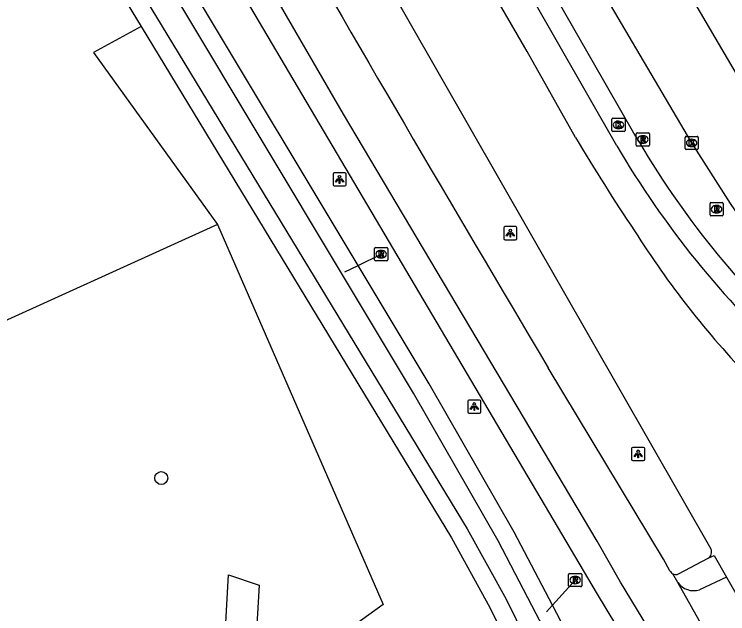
# Model space of a CAD drawing. Extents: x 155018 to 156648, y 383980 to 385733.
# Drawn here: x 155915.4 to 155969.6, y 384797.2 to 384842.7 of the extents above; entities that cross this region are included whole.
import ezdxf

# ---------------------------------------------------------------- set-up
doc = ezdxf.new("R2010")
doc.units = 0
for name, color, linetype in [('IMGEO_Boom', 7, 'Continuous'), ('IMGEO_Duiker', 7, 'Continuous'), ('IMGEO_Fietspad_gesloten', 7, 'Continuous'), ('IMGEO_Gemengd_bos', 7, 'Continuous'), ('IMGEO_Greppel_droge_sloot', 7, 'Continuous'), ('IMGEO_Groenvoorziening', 7, 'Continuous'), ('IMGEO_Kolk', 7, 'Continuous'), ('IMGEO_Lichtpunt', 7, 'Continuous'), ('IMGEO_Parkeervlak_gesloten', 7, 'Continuous'), ('IMGEO_Rijbaan_lokaal_gesloten', 7, 'Continuous'), ('IMGEO_Rijbaan_regionaal_gesloten', 7, 'Continuous'), ('IMGEO_Rioolput', 7, 'Continuous'), ('IMGEO_Voetpad_gesloten', 7, 'Continuous'), ('IMGEO_Waterloop', 7, 'Continuous')]:
    doc.layers.add(name, color=color, linetype=linetype)

msp = doc.modelspace()

# ---------------------------------------------------------------- linework, layer by layer
at = {"layer": 'IMGEO_Boom'}
msp.add_circle((155926.576, 384807.527), 0.489, dxfattribs=at)
at = {"layer": 'IMGEO_Duiker'}
for points in [[(155940.503, 384823.179), (155941.514, 384823.667), (155943.271, 384824.516)], [(155955.825, 384797.39), (155956.272, 384797.883), (155958.003, 384799.792)]]:
    msp.add_lwpolyline(points, dxfattribs=at)
at = {"layer": 'IMGEO_Fietspad_gesloten'}
for points in [[(155975.409, 384776.674), (155970.449, 384784.821), (155961.452, 384799.64), (155959.664, 384802.736), (155940.418, 384835.124), (155922.729, 384865.669), (155909.95, 384888.824), (155901.33, 384904.485), (155891.806, 384922.174)], [(155965.199, 384800.498), (155964.711, 384801.376), (155955.961, 384815.891)], [(155965.8, 384799.62), (155965.413, 384800.275)], [(155969.48, 384800.023), (155967.432, 384799.058)], [(155969.139, 384793.67), (155965.8, 384799.62)]]:
    msp.add_lwpolyline(points, dxfattribs=at)
for centre, radius, start, end in [((158231.037, 386171.485), 2648.321, 208.928524, 210.788417), ((155965.661, 384800.727), 0.516, 206.3889, 241.2514), ((155966.996, 384800.443), 1.452, 214.5186, 287.4778)]:
    msp.add_arc(centre, radius, start, end, dxfattribs=at)
at = {"layer": 'IMGEO_Gemengd_bos'}
for points in [[(155930.853, 384826.774), (155902.215, 384813.8), (155891.109, 384837.018), (155895.903, 384843.839), (155910.134, 384850.776), (155917.676, 384853.898)], [(155917.676, 384853.898), (155925.039, 384841.785)], [(155925.039, 384841.785), (155921.441, 384839.804), (155930.853, 384826.774)]]:
    msp.add_lwpolyline(points, dxfattribs=at)
at = {"layer": 'IMGEO_Greppel_droge_sloot'}
for points in [[(155961.154, 384832.74), (155922.534, 384900.162), (155911.536, 384920.207), (155907.015, 384928.97)], [(155908.561, 384929.213), (155912.886, 384920.904), (155923.838, 384901.004), (155962.543, 384833.543)]]:
    msp.add_lwpolyline(points, dxfattribs=at)
for centre, radius, start, end in [((156021.719, 384867.908), 68.43, 210.14466, 227.63843), ((156022.693, 384868.906), 71.379, 210.44243, 227.45682)]:
    msp.add_arc(centre, radius, start, end, dxfattribs=at)
at = {"layer": 'IMGEO_Groenvoorziening'}
for points in [[(155938.229, 384752.431), (155954.797, 384770.198), (155960.036, 384775.816), (155965.324, 384781.723), (155958.557, 384793.522), (155956.272, 384797.883), (155953.363, 384803.433), (155946.914, 384814.668), (155941.514, 384823.667), (155929.251, 384844.105)], [(155925.039, 384841.785), (155948.617, 384802.999), (155951.534, 384797.709), (155953.782, 384793.173), (155957.604, 384785.225), (155957.881, 384782.71), (155957.177, 384780.926), (155956.072, 384778.127), (155951.949, 384773.755), (155948.74, 384769.379), (155937.919, 384757.216), (155930.462, 384749.665), (155926.228, 384747.501), (155903.155, 384737.516), (155889.212, 384732.046), (155886.963, 384730.92), (155885.78, 384728.973), (155886.27, 384728.162), (155886.982, 384726.982), (155888.195, 384724.975), (155891.09, 384726.192), (155892.708, 384728.544), (155924.653, 384742.413)], [(155930.853, 384826.774), (155943.422, 384797.947), (155936.159, 384792.708)], [(155931.234, 384792.053), (155931.691, 384800.201), (155933.999, 384799.406), (155933.661, 384793.383)]]:
    msp.add_lwpolyline(points, dxfattribs=at)
at = {"layer": 'IMGEO_Kolk'}
for p, q in [((155960.788, 384833.896), (155960.788, 384834.748)), ((155960.863, 384834.822), (155961.715, 384834.822)), ((155961.276, 384834.602), (155961.301, 384834.602)), ((155961.789, 384834.748), (155961.789, 384833.896)), ((155961.299, 384834.042), (155961.274, 384834.042)), ((155961.715, 384833.822), (155960.863, 384833.822)), ((155966.423, 384833.451), (155967.275, 384833.451)), ((155966.348, 384832.525), (155966.348, 384833.377)), ((155966.836, 384833.231), (155966.861, 384833.231)), ((155967.349, 384833.377), (155967.349, 384832.525)), ((155967.275, 384832.451), (155966.423, 384832.451)), ((155966.859, 384832.671), (155966.834, 384832.671))]:
    msp.add_line(p, q, dxfattribs=at)
for points in [[(155960.788, 384833.896), (155960.788, 384834.748)], [(155960.863, 384834.822), (155961.715, 384834.822)], [(155961.109, 384834.522), (155961.232, 384834.522), (155961.232, 384834.371), (155961.362, 384834.522), (155961.526, 384834.522), (155961.38, 384834.371), (155961.533, 384834.122), (155961.381, 384834.122), (155961.296, 384834.286), (155961.232, 384834.219), (155961.232, 384834.122), (155961.109, 384834.122), (155961.109, 384834.522)], [(155961.789, 384834.748), (155961.789, 384833.896)], [(155961.715, 384833.822), (155960.863, 384833.822)], [(155966.423, 384833.451), (155967.275, 384833.451)], [(155966.348, 384832.525), (155966.348, 384833.377)], [(155966.669, 384833.151), (155966.792, 384833.151), (155966.792, 384833), (155966.922, 384833.151), (155967.086, 384833.151), (155966.94, 384833), (155967.093, 384832.751), (155966.941, 384832.751), (155966.856, 384832.915), (155966.792, 384832.848), (155966.792, 384832.751), (155966.669, 384832.751), (155966.669, 384833.151)], [(155967.349, 384833.377), (155967.349, 384832.525)], [(155967.275, 384832.451), (155966.423, 384832.451)]]:
    msp.add_lwpolyline(points, dxfattribs=at)
for centre, start, end in [((155960.865, 384834.746), 91.552, 178.448), ((155960.865, 384834.746), 91.552, 178.448), ((155961.713, 384834.746), 1.552, 88.448), ((155961.713, 384834.746), 1.552, 88.448), ((155960.865, 384833.898), 181.552, 268.448), ((155960.865, 384833.898), 181.552, 268.448), ((155961.713, 384833.898), 271.552, 358.448), ((155961.713, 384833.898), 271.552, 358.448), ((155966.425, 384833.375), 91.552, 178.448), ((155966.425, 384833.375), 91.552, 178.448), ((155967.273, 384833.375), 1.552, 88.448), ((155967.273, 384833.375), 1.552, 88.448), ((155966.425, 384832.527), 181.552, 268.448), ((155966.425, 384832.527), 181.552, 268.448), ((155967.273, 384832.527), 271.552, 358.448), ((155967.273, 384832.527), 271.552, 358.448)]:
    msp.add_arc(centre, 0.0765, start, end, dxfattribs=at)
for centre, major_axis, ratio, start_param, end_param in [((155961.275, 384834.322), (-0.387, 0.002), 0.722429, 4.712389, 7.853982), ((155961.3, 384834.322), (-0.39, 0.002), 0.717154, 1.570796, 4.712389), ((155966.835, 384832.951), (-0.387, 0.002), 0.722429, 4.712389, 7.853982), ((155966.86, 384832.951), (-0.39, 0.002), 0.717154, 1.570796, 4.712389)]:
    msp.add_ellipse(centre, major_axis=major_axis, ratio=ratio, start_param=start_param, end_param=end_param, dxfattribs=at)
at = {"layer": 'IMGEO_Lichtpunt'}
for p, q in [((155940.518, 384830.689), (155939.71, 384830.689)), ((155940.518, 384830.689), (155939.71, 384830.689)), ((155939.616, 384830.594), (155939.616, 384829.787)), ((155939.616, 384830.594), (155939.616, 384829.787)), ((155940.612, 384829.787), (155940.612, 384830.594)), ((155940.612, 384829.787), (155940.612, 384830.594)), ((155939.71, 384829.693), (155940.518, 384829.693)), ((155939.71, 384829.693), (155940.518, 384829.693)), ((155952.581, 384826.508), (155952.581, 384825.701)), ((155952.581, 384826.508), (155952.581, 384825.701)), ((155953.483, 384826.603), (155952.675, 384826.603)), ((155953.483, 384826.603), (155952.675, 384826.603)), ((155953.577, 384825.701), (155953.577, 384826.508)), ((155953.577, 384825.701), (155953.577, 384826.508)), ((155952.675, 384825.607), (155953.483, 384825.607)), ((155952.675, 384825.607), (155953.483, 384825.607)), ((155949.845, 384813.356), (155949.845, 384812.549)), ((155949.845, 384813.356), (155949.845, 384812.549)), ((155950.747, 384813.451), (155949.939, 384813.451)), ((155950.747, 384813.451), (155949.939, 384813.451)), ((155950.841, 384812.549), (155950.841, 384813.356)), ((155950.841, 384812.549), (155950.841, 384813.356)), ((155949.939, 384812.455), (155950.747, 384812.455)), ((155949.939, 384812.455), (155950.747, 384812.455)), ((155962.289, 384809.764), (155962.289, 384808.957)), ((155962.289, 384809.764), (155962.289, 384808.957)), ((155963.191, 384809.859), (155962.383, 384809.859)), ((155963.191, 384809.859), (155962.383, 384809.859)), ((155963.285, 384808.957), (155963.285, 384809.764)), ((155963.285, 384808.957), (155963.285, 384809.764)), ((155962.383, 384808.863), (155963.191, 384808.863)), ((155962.383, 384808.863), (155963.191, 384808.863))]:
    msp.add_line(p, q, dxfattribs=at)
for points in [[(155939.99, 384830.258), (155940.029, 384830.23), (155939.841, 384829.968), (155939.803, 384829.995), (155939.99, 384830.258)], [(155940.092, 384830.21), (155940.139, 384830.21), (155940.139, 384829.888), (155940.092, 384829.888), (155940.092, 384830.21)], [(155940.202, 384830.23), (155940.24, 384830.257), (155940.427, 384829.995), (155940.388, 384829.967), (155940.202, 384830.23)], [(155952.955, 384826.172), (155952.994, 384826.144), (155952.806, 384825.882), (155952.768, 384825.909), (155952.955, 384826.172)], [(155953.057, 384826.124), (155953.104, 384826.124), (155953.104, 384825.802), (155953.057, 384825.802), (155953.057, 384826.124)], [(155953.167, 384826.144), (155953.205, 384826.171), (155953.392, 384825.909), (155953.353, 384825.881), (155953.167, 384826.144)], [(155950.219, 384813.02), (155950.258, 384812.992), (155950.07, 384812.73), (155950.032, 384812.757), (155950.219, 384813.02)], [(155950.321, 384812.972), (155950.368, 384812.972), (155950.368, 384812.65), (155950.321, 384812.65), (155950.321, 384812.972)], [(155950.431, 384812.992), (155950.469, 384813.019), (155950.656, 384812.757), (155950.617, 384812.729), (155950.431, 384812.992)], [(155962.663, 384809.428), (155962.702, 384809.4), (155962.514, 384809.138), (155962.476, 384809.165), (155962.663, 384809.428)], [(155962.765, 384809.38), (155962.812, 384809.38), (155962.812, 384809.058), (155962.765, 384809.058), (155962.765, 384809.38)], [(155962.875, 384809.4), (155962.913, 384809.427), (155963.1, 384809.165), (155963.061, 384809.137), (155962.875, 384809.4)]]:
    msp.add_lwpolyline(points, dxfattribs=at)
for centre in [(155940.115, 384830.392), (155953.08, 384826.306), (155950.344, 384813.154), (155962.788, 384809.562)]:
    msp.add_circle(centre, 0.0994, dxfattribs=at)
for centre, start, end in [((155939.71, 384830.594), 90, 180), ((155939.71, 384830.594), 90, 180), ((155940.518, 384830.594), 0, 90), ((155940.518, 384830.594), 0, 90), ((155939.71, 384829.787), 180, 270), ((155939.71, 384829.787), 180, 270), ((155940.518, 384829.787), 270, 0), ((155940.518, 384829.787), 270, 360), ((155952.675, 384826.508), 90, 180), ((155952.675, 384826.508), 90, 180), ((155953.483, 384826.508), 0, 90), ((155953.483, 384826.508), 0, 90), ((155952.675, 384825.701), 180, 270), ((155952.675, 384825.701), 180, 270), ((155953.483, 384825.701), 270, 0), ((155953.483, 384825.701), 270, 360), ((155949.939, 384813.356), 90, 180), ((155949.939, 384813.356), 90, 180), ((155950.747, 384813.356), 0, 90), ((155950.747, 384813.356), 0, 90), ((155949.939, 384812.549), 180, 270), ((155949.939, 384812.549), 180, 270), ((155950.747, 384812.549), 270, 0), ((155950.747, 384812.549), 270, 360), ((155962.383, 384809.764), 90, 180), ((155962.383, 384809.764), 90, 180), ((155963.191, 384809.764), 0, 90), ((155963.191, 384809.764), 0, 90), ((155962.383, 384808.957), 180, 270), ((155962.383, 384808.957), 180, 270), ((155963.191, 384808.957), 270, 0), ((155963.191, 384808.957), 270, 360)]:
    msp.add_arc(centre, 0.0946, start, end, dxfattribs=at)
at = {"layer": 'IMGEO_Parkeervlak_gesloten'}
msp.add_lwpolyline([(155980.596, 384819.986), (155980.512, 384819.861), (155978.271, 384816.549), (155976.142, 384819.299), (155972.403, 384824.534), (155969.799, 384828.356), (155966.849, 384832.951), (155959.025, 384846.299), (155951.25, 384859.629), (155943.439, 384873.02), (155935.893, 384886.014)], dxfattribs=at)
at = {"layer": 'IMGEO_Rijbaan_lokaal_gesloten'}
msp.add_lwpolyline([(155912.529, 384944.815), (155918.109, 384932.502), (155925.205, 384917.685), (155925.651, 384916.782), (155926.098, 384915.88), (155926.547, 384914.979), (155928.826, 384910.5), (155931.147, 384906.043), (155933.51, 384901.609), (155935.89, 384897.326), (155938.292, 384893.055), (155940.718, 384888.798), (155948.253, 384875.822), (155956.062, 384862.435), (155963.834, 384849.111), (155971.597, 384835.865), (155973.203, 384833.364), (155981.253, 384820.042)], dxfattribs=at)
at = {"layer": 'IMGEO_Rijbaan_regionaal_gesloten'}
for points in [[(155894.98, 384933.155), (155898.732, 384925.896), (155902.596, 384918.444), (155920.302, 384886.009), (155931.668, 384866.172), (155968.307, 384802.15)], [(155958.037, 384833.375), (155954.35, 384839.888), (155935.774, 384871.908), (155929.479, 384883.226)], [(155968.097, 384801.442), (155968.544, 384801.653), (155969.48, 384800.023)], [(155969.48, 384800.023), (155971.42, 384796.643)]]:
    msp.add_lwpolyline(points, dxfattribs=at)
for centre, radius, start, end in [((156070.02, 384899.046), 129.819, 210.38891, 214.09496), ((156022.267, 384864.099), 70.717, 212.33554, 223.9085), ((155967.813, 384801.911), 0.549, 301.1714, 25.7869)]:
    msp.add_arc(centre, radius, start, end, dxfattribs=at)
at = {"layer": 'IMGEO_Rioolput'}
for p, q in [((155962.639, 384832.791), (155962.639, 384833.643)), ((155962.714, 384833.717), (155963.566, 384833.717)), ((155963.127, 384833.497), (155963.152, 384833.497)), ((155963.64, 384833.643), (155963.64, 384832.791)), ((155963.15, 384832.937), (155963.125, 384832.937)), ((155963.566, 384832.717), (155962.714, 384832.717)), ((155968.24, 384827.501), (155968.24, 384828.353)), ((155968.315, 384828.427), (155969.167, 384828.427)), ((155968.728, 384828.207), (155968.753, 384828.207)), ((155969.241, 384828.353), (155969.241, 384827.501)), ((155968.751, 384827.647), (155968.726, 384827.647)), ((155969.167, 384827.427), (155968.315, 384827.427)), ((155942.77, 384824.09), (155942.77, 384824.942)), ((155942.845, 384825.016), (155943.697, 384825.016)), ((155943.258, 384824.796), (155943.283, 384824.796)), ((155943.771, 384824.942), (155943.771, 384824.09)), ((155943.281, 384824.236), (155943.256, 384824.236)), ((155943.697, 384824.016), (155942.845, 384824.016)), ((155957.502, 384799.366), (155957.502, 384800.218)), ((155957.577, 384800.292), (155958.429, 384800.292)), ((155957.99, 384800.072), (155958.015, 384800.072)), ((155958.503, 384800.218), (155958.503, 384799.366)), ((155958.429, 384799.292), (155957.577, 384799.292)), ((155958.013, 384799.512), (155957.988, 384799.512))]:
    msp.add_line(p, q, dxfattribs=at)
for points in [[(155962.639, 384832.791), (155962.639, 384833.643)], [(155962.714, 384833.717), (155963.566, 384833.717)], [(155963.228, 384833.415), (155962.976, 384833.417), (155962.976, 384833.017)], [(155963.64, 384833.643), (155963.64, 384832.791)], [(155962.976, 384833.017), (155963.1, 384833.017), (155963.1, 384833.179), (155963.111, 384833.179)], [(155963.154, 384833.336), (155963.1, 384833.336), (155963.1, 384833.255)], [(155963.1, 384833.255), (155963.152, 384833.255)], [(155963.158, 384833.15), (155963.229, 384833.017), (155963.369, 384833.017), (155963.304, 384833.143)], [(155963.566, 384832.717), (155962.714, 384832.717)], [(155968.24, 384827.501), (155968.24, 384828.353)], [(155968.315, 384828.427), (155969.167, 384828.427)], [(155968.829, 384828.125), (155968.577, 384828.127), (155968.577, 384827.727)], [(155968.755, 384828.046), (155968.701, 384828.046), (155968.701, 384827.965)], [(155969.241, 384828.353), (155969.241, 384827.501)], [(155968.577, 384827.727), (155968.701, 384827.727), (155968.701, 384827.889), (155968.712, 384827.889)], [(155968.701, 384827.965), (155968.753, 384827.965)], [(155968.759, 384827.86), (155968.83, 384827.727), (155968.97, 384827.727), (155968.905, 384827.853)], [(155969.167, 384827.427), (155968.315, 384827.427)], [(155942.77, 384824.09), (155942.77, 384824.942)], [(155942.845, 384825.016), (155943.697, 384825.016)], [(155943.771, 384824.942), (155943.771, 384824.09)], [(155943.359, 384824.714), (155943.107, 384824.716), (155943.107, 384824.316)], [(155943.107, 384824.316), (155943.231, 384824.316), (155943.231, 384824.478), (155943.242, 384824.478)], [(155943.285, 384824.635), (155943.231, 384824.635), (155943.231, 384824.554)], [(155943.231, 384824.554), (155943.283, 384824.554)], [(155943.289, 384824.449), (155943.36, 384824.316), (155943.5, 384824.316), (155943.435, 384824.442)], [(155943.697, 384824.016), (155942.845, 384824.016)], [(155957.502, 384799.366), (155957.502, 384800.218)], [(155957.577, 384800.292), (155958.429, 384800.292)], [(155958.091, 384799.99), (155957.839, 384799.992), (155957.839, 384799.592)], [(155958.017, 384799.911), (155957.963, 384799.911), (155957.963, 384799.83)], [(155957.963, 384799.83), (155958.015, 384799.83)], [(155958.503, 384800.218), (155958.503, 384799.366)], [(155958.429, 384799.292), (155957.577, 384799.292)], [(155957.839, 384799.592), (155957.963, 384799.592), (155957.963, 384799.754), (155957.974, 384799.754)], [(155958.021, 384799.725), (155958.092, 384799.592), (155958.232, 384799.592), (155958.167, 384799.718)]]:
    msp.add_lwpolyline(points, dxfattribs=at)
for centre, radius, start, end in [((155962.716, 384833.641), 0.0765, 91.552, 178.448), ((155962.716, 384833.641), 0.0765, 91.552, 178.448), ((155963.227, 384833.305), 0.109, 350.3612, 89.416), ((155963.564, 384833.641), 0.0765, 1.552, 88.448), ((155963.564, 384833.641), 0.0765, 1.552, 88.448), ((155963.11, 384833.126), 0.0533, 26.0293, 88.6989), ((155963.136, 384833.444), 0.19, 274.7715, 282.9687), ((155963.16, 384833.24), 0.0964, 77.0061, 93.1865), ((155963.174, 384833.297), 0.0378, 276.6634, 79.6772), ((155963.225, 384833.305), 0.112, 277.5842, 350.9817), ((155963.209, 384833.09), 0.108, 29.5134, 73.7905), ((155962.716, 384832.793), 0.0765, 181.552, 268.448), ((155962.716, 384832.793), 0.0765, 181.552, 268.448), ((155963.564, 384832.793), 0.0765, 271.552, 358.448), ((155963.564, 384832.793), 0.0765, 271.552, 358.448), ((155968.317, 384828.351), 0.0765, 91.552, 178.448), ((155968.317, 384828.351), 0.0765, 91.552, 178.448), ((155968.761, 384827.95), 0.0964, 77.0061, 93.1865), ((155968.775, 384828.007), 0.0378, 276.6634, 79.6772), ((155968.828, 384828.015), 0.109, 350.3612, 89.416), ((155968.826, 384828.015), 0.112, 277.5842, 350.9817), ((155969.165, 384828.351), 0.0765, 1.552, 88.448), ((155969.165, 384828.351), 0.0765, 1.552, 88.448), ((155968.317, 384827.503), 0.0765, 181.552, 268.448), ((155968.317, 384827.503), 0.0765, 181.552, 268.448), ((155968.711, 384827.836), 0.0533, 26.0293, 88.6989), ((155968.737, 384828.154), 0.19, 274.7715, 282.9687), ((155968.81, 384827.8), 0.108, 29.5134, 73.7905), ((155969.165, 384827.503), 0.0765, 271.552, 358.448), ((155969.165, 384827.503), 0.0765, 271.552, 358.448), ((155942.847, 384824.94), 0.0765, 91.552, 178.448), ((155942.847, 384824.94), 0.0765, 91.552, 178.448), ((155943.695, 384824.94), 0.0765, 1.552, 88.448), ((155943.695, 384824.94), 0.0765, 1.552, 88.448), ((155943.241, 384824.425), 0.0533, 26.0293, 88.6989), ((155943.267, 384824.743), 0.19, 274.7715, 282.9687), ((155943.291, 384824.539), 0.0964, 77.0061, 93.1865), ((155943.305, 384824.596), 0.0378, 276.6634, 79.6772), ((155943.358, 384824.604), 0.109, 350.3612, 89.416), ((155943.356, 384824.604), 0.112, 277.5842, 350.9817), ((155943.34, 384824.389), 0.108, 29.5134, 73.7905), ((155942.847, 384824.092), 0.0765, 181.552, 268.448), ((155942.847, 384824.092), 0.0765, 181.552, 268.448), ((155943.695, 384824.092), 0.0765, 271.552, 358.448), ((155943.695, 384824.092), 0.0765, 271.552, 358.448), ((155957.579, 384800.216), 0.0765, 91.552, 178.448), ((155957.579, 384800.216), 0.0765, 91.552, 178.448), ((155957.999, 384800.019), 0.19, 274.7715, 282.9687), ((155958.023, 384799.815), 0.0964, 77.0061, 93.1865), ((155958.037, 384799.872), 0.0378, 276.6634, 79.6772), ((155958.09, 384799.88), 0.109, 350.3612, 89.416), ((155958.088, 384799.88), 0.112, 277.5842, 350.9817), ((155958.427, 384800.216), 0.0765, 1.552, 88.448), ((155958.427, 384800.216), 0.0765, 1.552, 88.448), ((155957.579, 384799.368), 0.0765, 181.552, 268.448), ((155957.579, 384799.368), 0.0765, 181.552, 268.448), ((155957.973, 384799.701), 0.0533, 26.0293, 88.6989), ((155958.072, 384799.665), 0.108, 29.5134, 73.7905), ((155958.427, 384799.368), 0.0765, 271.552, 358.448), ((155958.427, 384799.368), 0.0765, 271.552, 358.448)]:
    msp.add_arc(centre, radius, start, end, dxfattribs=at)
for centre, major_axis, ratio, start_param, end_param in [((155963.126, 384833.217), (-0.387, 0.002), 0.722429, 4.712389, 7.853982), ((155963.151, 384833.217), (-0.39, 0.002), 0.717154, 1.570796, 4.712389), ((155968.727, 384827.927), (-0.387, 0.002), 0.722429, 4.712389, 7.853982), ((155968.752, 384827.927), (-0.39, 0.002), 0.717154, 1.570796, 4.712389), ((155943.257, 384824.516), (-0.387, 0.002), 0.722429, 4.712389, 7.853982), ((155943.282, 384824.516), (-0.39, 0.002), 0.717154, 1.570796, 4.712389), ((155957.989, 384799.792), (-0.387, 0.002), 0.722429, 4.712389, 7.853982), ((155958.014, 384799.792), (-0.39, 0.002), 0.717154, 1.570796, 4.712389)]:
    msp.add_ellipse(centre, major_axis=major_axis, ratio=ratio, start_param=start_param, end_param=end_param, dxfattribs=at)
at = {"layer": 'IMGEO_Voetpad_gesloten'}
for points in [[(155973.665, 384775.678), (155968.712, 384783.839), (155959.708, 384798.728), (155931.997, 384845.617)], [(155965.852, 384800.259), (155968.097, 384801.442)]]:
    msp.add_lwpolyline(points, dxfattribs=at)
msp.add_arc((155965.649, 384800.72), 0.504, 242.0495, 293.7759, dxfattribs=at)
at = {"layer": 'IMGEO_Waterloop'}
for points in [[(155880.431, 384885.528), (155898.33, 384890.482), (155914.615, 384861.59), (155918.856, 384854.615), (155926.219, 384842.502), (155949.812, 384803.691), (155952.758, 384798.349), (155955.023, 384793.779), (155958.889, 384785.772), (155958.749, 384780.872), (155957.981, 384778.644), (155957.047, 384776.181), (155948.384, 384766.839), (155932.248, 384749.854), (155930.89, 384748.538), (155923.331, 384745.183), (155888.257, 384729.854), (155888.766, 384728.75), (155895.539, 384731.574), (155931.951, 384747.583)], [(155957.308, 384792.919), (155955.049, 384797.242), (155952.153, 384802.769), (155945.723, 384813.969), (155940.33, 384822.957), (155928.067, 384843.395), (155914.355, 384866.248)]]:
    msp.add_lwpolyline(points, dxfattribs=at)

doc.saveas('drawing.dxf')
